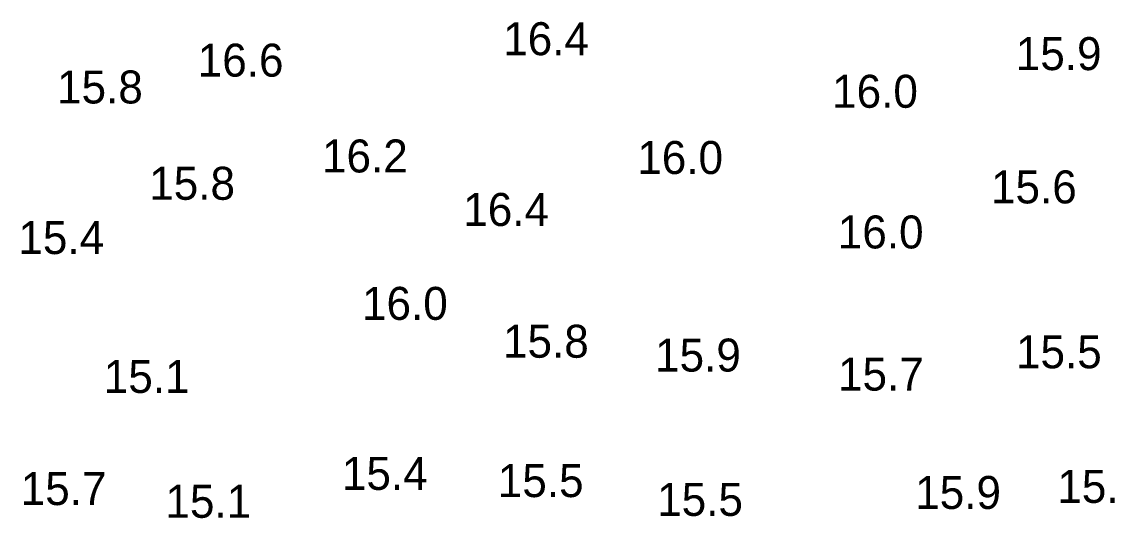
# Model space of a CAD drawing. Extents: x 1023796 to 1112670, y 656573 to 837340.
# Drawn here: x 1101373.8 to 1101538.6, y 690329.6 to 690404.9 of the extents above; entities that cross this region are included whole.
import ezdxf

# ---------------------------------------------------------------- set-up
doc = ezdxf.new("R2010")
doc.units = 0
doc.layers.add('V-TOPO-SOUN', color=7, linetype='Continuous')

msp = doc.modelspace()

# ---------------------------------------------------------------- texts
at = {"layer": 'V-TOPO-SOUN'}
for s, p in [('16.4 ', (1101446.8, 690399.79)), ('15.9 ', (1101524.56, 690397.53)), ('16.6 ', (1101400.46, 690396.54)), ('15.8 ', (1101379.12, 690392.47)), ('16.0 ', (1101496.7, 690391.82)), ('16.2 ', (1101419.31, 690382.01)), ('16.0 ', (1101467.14, 690381.78)), ('15.8 ', (1101393.1, 690377.87)), ('15.6 ', (1101520.8, 690377.32)), ('16.4 ', (1101440.74, 690373.9)), ('15.4 ', (1101373.25, 690369.64)), ('16.0 ', (1101497.56, 690370.49)), ('16.0 ', (1101425.38, 690359.66)), ('15.8 ', (1101446.77, 690353.92)), ('15.9 ', (1101469.84, 690351.82)), ('15.5 ', (1101524.59, 690352.32)), ('15.1 ', (1101386.21, 690348.58)), ('15.7 ', (1101497.59, 690348.94)), ('15.4 ', (1101422.33, 690333.88)), ('15.7 ', (1101373.61, 690331.58)), ('15.5 ', (1101445.98, 690332.79)), ('15.3 ', (1101530.86, 690331.91)), ('15.1 ', (1101395.56, 690329.65)), ('15.5 ', (1101470.16, 690329.94)), ('15.9 ', (1101509.3, 690330.99))]:
    msp.add_text(s, height=5, dxfattribs=at).set_placement(p)

doc.saveas('drawing.dxf')
